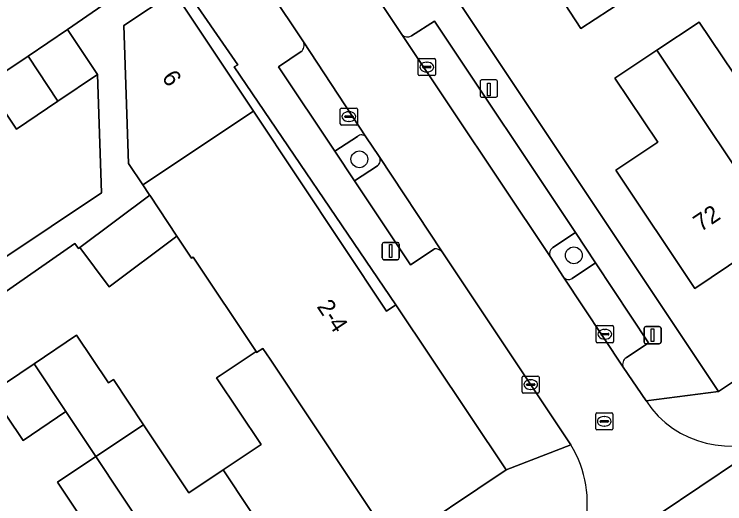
# Model space of a CAD drawing. Extents: x 158352 to 159489, y 383828 to 384603.
# Drawn here: x 158882.87 to 158924.25, y 384280.08 to 384308.59 of the extents above; entities that cross this region are included whole.
import ezdxf

# ---------------------------------------------------------------- set-up
doc = ezdxf.new("R2010")
doc.units = 0
for name, color, linetype in [('IMGEO_Boom', 7, 'Continuous'), ('IMGEO_Erf', 7, 'Continuous'), ('IMGEO_Groenvoorziening', 7, 'Continuous'), ('IMGEO_Kolk', 7, 'Continuous'), ('IMGEO_Laadpaal', 7, 'Continuous'), ('IMGEO_Lichtmast', 7, 'Continuous'), ('IMGEO_Pand', 7, 'Continuous'), ('IMGEO_Pand_nummerreeks', 7, 'Continuous'), ('IMGEO_Parkeervlak_open', 7, 'Continuous'), ('IMGEO_Rijbaan_lokaal_open', 7, 'Continuous'), ('IMGEO_Rioolput', 7, 'Continuous'), ('IMGEO_Voetpad_open', 7, 'Continuous')]:
    doc.layers.add(name, color=color, linetype=linetype)

msp = doc.modelspace()

# ---------------------------------------------------------------- linework, layer by layer
at = {"layer": 'IMGEO_Boom'}
for centre in [(158902.972, 384300.139), (158915.463, 384294.547)]:
    msp.add_circle(centre, 0.489, dxfattribs=at)
at = {"layer": 'IMGEO_Erf'}
for points in [[(158972.543, 384319.106), (158971.203, 384321.107), (158966.785, 384327.705), (158964.839, 384330.531), (158960.619, 384336.856), (158960.542, 384336.971), (158958.767, 384339.631), (158952.255, 384335.285), (158954.032, 384332.624), (158951.666, 384331.045), (158951.579, 384330.987), (158949.315, 384329.475), (158947.53, 384332.148), (158931.474, 384321.544), (158928.774, 384322.852), (158911.321, 384311.4), (158908.622, 384309.517), (158923.88, 384286.613), (158931.513, 384291.704)], [(158918.369, 384309.386), (158915.87, 384307.754), (158913.999, 384310.62), (158912.87, 384312.35), (158915.32, 384313.95), (158916.467, 384312.233), (158918.978, 384313.872), (158920.85, 384311.006)], [(158892.701, 384310.252), (158892.182, 384309.893), (158896.8, 384302.945), (158904.545, 384291.294), (158905.104, 384291.662), (158895.674, 384305.516), (158895.889, 384305.64)]]:
    msp.add_lwpolyline(points, close=True, dxfattribs=at)
for points in [[(158797.703, 384237.844), (158887.956, 384298.193), (158887.726, 384305.076), (158885.42, 384303.525), (158882.998, 384301.895), (158881.24, 384304.508), (158883.676, 384306.147), (158885.968, 384307.69), (158891.722, 384311.668), (158890.416, 384313.557), (158882.066, 384326.149)], [(158927.384, 384295.892), (158922.498, 384292.618), (158917.905, 384299.497), (158920.346, 384301.127), (158917.857, 384304.854), (158920.304, 384306.489), (158922.752, 384308.123), (158926.11, 384303.131)], [(158888.05, 384277.351), (158885.393, 384281.345), (158887.625, 384282.83), (158885.88, 384285.453), (158883.383, 384283.769), (158881.516, 384286.537), (158884.031, 384288.234), (158886.497, 384289.897), (158888.364, 384287.128), (158888.644, 384287.317), (158890.401, 384284.677), (158893.033, 384280.721), (158895.032, 384282.05), (158897.248, 384283.524), (158894.66, 384287.415), (158894.856, 384287.546), (158896.956, 384288.943), (158893.294, 384294.45), (158893.197, 384294.386), (158892.35, 384295.66), (158888.392, 384292.704), (158886.683, 384294.994), (158886.61, 384294.938), (158886.407, 384295.232), (158881.501, 384291.844)]]:
    msp.add_lwpolyline(points, dxfattribs=at)
at = {"layer": 'IMGEO_Groenvoorziening'}
for points in [[(158902.869, 384301.473), (158901.534, 384300.609), (158902.688, 384298.885), (158904.032, 384299.754)], [(158904.127, 384300.302), (158903.35, 384301.453)], [(158915.359, 384293.199), (158916.72, 384294.109), (158915.554, 384295.87), (158914.231, 384294.999)], [(158914.078, 384294.483), (158914.862, 384293.272)]]:
    msp.add_lwpolyline(points, dxfattribs=at)
for centre, radius, start, end in [((158903.1, 384301.224), 0.339, 42.4581, 132.78), ((158903.772, 384300.081), 0.418, 308.4198, 31.9104), ((158914.477, 384294.645), 0.431, 124.8072, 202.1614), ((158915.153, 384293.523), 0.384, 220.8152, 302.4729)]:
    msp.add_arc(centre, radius, start, end, dxfattribs=at)
at = {"layer": 'IMGEO_Kolk'}
for p, q in [((158906.4, 384305.084), (158906.4, 384305.936)), ((158906.475, 384306.01), (158907.327, 384306.01)), ((158906.888, 384305.79), (158906.913, 384305.79)), ((158907.401, 384305.936), (158907.401, 384305.084)), ((158906.659, 384305.504), (158906.659, 384305.516)), ((158907.097, 384305.467), (158906.699, 384305.467)), ((158906.702, 384305.553), (158907.1, 384305.553)), ((158907.143, 384305.516), (158907.143, 384305.504)), ((158907.327, 384305.01), (158906.475, 384305.01)), ((158906.911, 384305.23), (158906.886, 384305.23)), ((158901.86, 384302.198), (158901.86, 384303.05)), ((158901.935, 384303.124), (158902.787, 384303.124)), ((158902.348, 384302.904), (158902.373, 384302.904)), ((158902.861, 384303.05), (158902.861, 384302.198)), ((158902.119, 384302.618), (158902.119, 384302.63)), ((158902.557, 384302.581), (158902.159, 384302.581)), ((158902.162, 384302.667), (158902.56, 384302.667)), ((158902.603, 384302.63), (158902.603, 384302.618)), ((158902.787, 384302.124), (158901.935, 384302.124)), ((158902.371, 384302.344), (158902.346, 384302.344)), ((158916.841, 384290.455), (158917.693, 384290.455)), ((158916.766, 384289.529), (158916.766, 384290.381)), ((158917.254, 384290.235), (158917.279, 384290.235)), ((158917.767, 384290.381), (158917.767, 384289.529)), ((158917.025, 384289.949), (158917.025, 384289.961)), ((158917.463, 384289.912), (158917.065, 384289.912)), ((158917.068, 384289.998), (158917.466, 384289.998)), ((158917.277, 384289.675), (158917.252, 384289.675)), ((158917.509, 384289.961), (158917.509, 384289.949)), ((158917.693, 384289.455), (158916.841, 384289.455)), ((158912.447, 384286.594), (158912.447, 384287.446)), ((158912.522, 384287.52), (158913.374, 384287.52)), ((158912.935, 384287.3), (158912.96, 384287.3)), ((158913.448, 384287.446), (158913.448, 384286.594)), ((158912.706, 384287.014), (158912.706, 384287.026)), ((158913.144, 384286.977), (158912.746, 384286.977)), ((158912.749, 384287.063), (158913.147, 384287.063)), ((158912.958, 384286.74), (158912.933, 384286.74)), ((158913.19, 384287.026), (158913.19, 384287.014)), ((158913.374, 384286.52), (158912.522, 384286.52))]:
    msp.add_line(p, q, dxfattribs=at)
for points in [[(158906.4, 384305.084), (158906.4, 384305.936)], [(158906.475, 384306.01), (158907.327, 384306.01)], [(158907.401, 384305.936), (158907.401, 384305.084)], [(158907.327, 384305.01), (158906.475, 384305.01)], [(158901.86, 384302.198), (158901.86, 384303.05)], [(158901.935, 384303.124), (158902.787, 384303.124)], [(158902.861, 384303.05), (158902.861, 384302.198)], [(158902.787, 384302.124), (158901.935, 384302.124)], [(158916.841, 384290.455), (158917.693, 384290.455)], [(158916.766, 384289.529), (158916.766, 384290.381)], [(158917.767, 384290.381), (158917.767, 384289.529)], [(158917.693, 384289.455), (158916.841, 384289.455)], [(158912.447, 384286.594), (158912.447, 384287.446)], [(158912.522, 384287.52), (158913.374, 384287.52)], [(158913.448, 384287.446), (158913.448, 384286.594)], [(158913.374, 384286.52), (158912.522, 384286.52)]]:
    msp.add_lwpolyline(points, dxfattribs=at)
for centre, radius, start, end in [((158906.477, 384305.934), 0.0765, 91.552, 178.448), ((158906.477, 384305.934), 0.0765, 91.552, 178.448), ((158907.325, 384305.934), 0.0765, 1.552, 88.448), ((158907.325, 384305.934), 0.0765, 1.552, 88.448), ((158906.699, 384305.513), 0.0403, 85.8775, 175.7526), ((158906.696, 384305.503), 0.0366, 178.938, 274.7102), ((158907.1, 384305.51), 0.043, 264.8664, 352.4533), ((158907.104, 384305.515), 0.0386, 1.7309, 96.639), ((158906.477, 384305.086), 0.0765, 181.552, 268.448), ((158906.477, 384305.086), 0.0765, 181.552, 268.448), ((158907.325, 384305.086), 0.0765, 271.552, 358.448), ((158907.325, 384305.086), 0.0765, 271.552, 358.448), ((158901.937, 384303.048), 0.0765, 91.552, 178.448), ((158901.937, 384303.048), 0.0765, 91.552, 178.448), ((158902.785, 384303.048), 0.0765, 1.552, 88.448), ((158902.785, 384303.048), 0.0765, 1.552, 88.448), ((158902.159, 384302.627), 0.0403, 85.8775, 175.7526), ((158902.156, 384302.617), 0.0366, 178.938, 274.7102), ((158902.56, 384302.624), 0.043, 264.8664, 352.4533), ((158902.564, 384302.629), 0.0386, 1.7309, 96.639), ((158901.937, 384302.2), 0.0765, 181.552, 268.448), ((158901.937, 384302.2), 0.0765, 181.552, 268.448), ((158902.785, 384302.2), 0.0765, 271.552, 358.448), ((158902.785, 384302.2), 0.0765, 271.552, 358.448), ((158916.843, 384290.379), 0.0765, 91.552, 178.448), ((158916.843, 384290.379), 0.0765, 91.552, 178.448), ((158917.691, 384290.379), 0.0765, 1.552, 88.448), ((158917.691, 384290.379), 0.0765, 1.552, 88.448), ((158917.065, 384289.958), 0.0403, 85.8775, 175.7526), ((158917.062, 384289.948), 0.0366, 178.938, 274.7102), ((158917.466, 384289.955), 0.043, 264.8664, 352.4533), ((158917.47, 384289.96), 0.0386, 1.7309, 96.639), ((158916.843, 384289.531), 0.0765, 181.552, 268.448), ((158916.843, 384289.531), 0.0765, 181.552, 268.448), ((158917.691, 384289.531), 0.0765, 271.552, 358.448), ((158917.691, 384289.531), 0.0765, 271.552, 358.448), ((158912.524, 384287.444), 0.0765, 91.552, 178.448), ((158912.524, 384287.444), 0.0765, 91.552, 178.448), ((158913.372, 384287.444), 0.0765, 1.552, 88.448), ((158913.372, 384287.444), 0.0765, 1.552, 88.448), ((158912.746, 384287.023), 0.0403, 85.8775, 175.7526), ((158912.743, 384287.013), 0.0366, 178.938, 274.7102), ((158913.147, 384287.02), 0.043, 264.8664, 352.4533), ((158913.151, 384287.025), 0.0386, 1.7309, 96.639), ((158912.524, 384286.596), 0.0765, 181.552, 268.448), ((158912.524, 384286.596), 0.0765, 181.552, 268.448), ((158913.372, 384286.596), 0.0765, 271.552, 358.448), ((158913.372, 384286.596), 0.0765, 271.552, 358.448)]:
    msp.add_arc(centre, radius, start, end, dxfattribs=at)
for centre, major_axis, ratio, start_param, end_param in [((158906.887, 384305.51), (-0.387, 0.002), 0.722429, 4.712389, 7.853982), ((158906.912, 384305.51), (-0.39, 0.002), 0.717154, 1.570796, 4.712389), ((158902.347, 384302.624), (-0.387, 0.002), 0.722429, 4.712389, 7.853982), ((158902.372, 384302.624), (-0.39, 0.002), 0.717154, 1.570796, 4.712389), ((158917.253, 384289.955), (-0.387, 0.002), 0.722429, 4.712389, 7.853982), ((158917.278, 384289.955), (-0.39, 0.002), 0.717154, 1.570796, 4.712389), ((158912.934, 384287.02), (-0.387, 0.002), 0.722429, 4.712389, 7.853982), ((158912.959, 384287.02), (-0.39, 0.002), 0.717154, 1.570796, 4.712389)]:
    msp.add_ellipse(centre, major_axis=major_axis, ratio=ratio, start_param=start_param, end_param=end_param, dxfattribs=at)
at = {"layer": 'IMGEO_Laadpaal'}
for p, q in [((158910.011, 384304.676), (158910.011, 384303.835)), ((158910.011, 384304.676), (158910.011, 384303.835)), ((158910.927, 384304.76), (158910.086, 384304.76)), ((158910.927, 384304.76), (158910.086, 384304.76)), ((158911.011, 384303.844), (158911.011, 384304.685)), ((158911.011, 384303.844), (158911.011, 384304.685)), ((158910.095, 384303.76), (158910.936, 384303.76)), ((158910.095, 384303.76), (158910.936, 384303.76))]:
    msp.add_line(p, q, dxfattribs=at)
msp.add_lwpolyline([(158910.426, 384304.573), (158910.586, 384304.573), (158910.586, 384303.84), (158910.426, 384303.84), (158910.426, 384304.573)], dxfattribs=at)
for centre, start, end in [((158910.089, 384304.682), 92.4484, 184.2845), ((158910.089, 384304.682), 92.4484, 184.2845), ((158910.933, 384304.682), 2.4484, 94.2845), ((158910.933, 384304.682), 2.4484, 94.2845), ((158910.089, 384303.838), 182.4484, 274.2845), ((158910.089, 384303.838), 182.4484, 274.2845), ((158910.933, 384303.838), 272.4484, 4.2845), ((158910.933, 384303.838), 272.4484, 4.2845)]:
    msp.add_arc(centre, 0.0779, start, end, dxfattribs=at)
at = {"layer": 'IMGEO_Lichtmast'}
for p, q in [((158904.301, 384294.395), (158904.301, 384295.195)), ((158904.301, 384295.195), (158904.301, 384294.395)), ((158904.401, 384295.295), (158905.191, 384295.295)), ((158905.191, 384295.295), (158904.401, 384295.295)), ((158905.291, 384295.195), (158905.291, 384294.395)), ((158905.291, 384294.395), (158905.291, 384295.195)), ((158905.191, 384294.295), (158904.401, 384294.295)), ((158904.401, 384294.295), (158905.191, 384294.295)), ((158919.55, 384289.5), (158919.55, 384290.3)), ((158919.55, 384290.3), (158919.55, 384289.5)), ((158919.65, 384290.4), (158920.44, 384290.4)), ((158920.44, 384290.4), (158919.65, 384290.4)), ((158920.54, 384290.3), (158920.54, 384289.5)), ((158920.54, 384289.5), (158920.54, 384290.3)), ((158920.44, 384289.4), (158919.65, 384289.4)), ((158919.65, 384289.4), (158920.44, 384289.4))]:
    msp.add_line(p, q, dxfattribs=at)
for points in [[(158904.721, 384295.17), (158904.871, 384295.17), (158904.871, 384294.42), (158904.721, 384294.42), (158904.721, 384295.17)], [(158919.97, 384290.275), (158920.12, 384290.275), (158920.12, 384289.525), (158919.97, 384289.525), (158919.97, 384290.275)]]:
    msp.add_lwpolyline(points, dxfattribs=at)
for centre, start, end in [((158904.401, 384295.195), 90, 180), ((158904.401, 384295.195), 90, 180), ((158905.191, 384295.195), 0, 90), ((158905.191, 384295.195), 360, 90), ((158904.401, 384294.395), 180, 270), ((158904.401, 384294.395), 180, 270), ((158905.191, 384294.395), 270, 0), ((158905.191, 384294.395), 270, 0), ((158919.65, 384290.3), 90, 180), ((158919.65, 384290.3), 90, 180), ((158920.44, 384290.3), 0, 90), ((158920.44, 384290.3), 360, 90), ((158919.65, 384289.5), 180, 270), ((158919.65, 384289.5), 180, 270), ((158920.44, 384289.5), 270, 0), ((158920.44, 384289.5), 270, 0)]:
    msp.add_arc(centre, 0.1, start, end, dxfattribs=at)
at = {"layer": 'IMGEO_Pand'}
for points in [[(158916.467, 384312.233), (158915.32, 384313.95), (158912.87, 384312.35), (158913.999, 384310.62), (158915.87, 384307.754), (158918.369, 384309.386)], [(158896.8, 384302.945), (158892.182, 384309.893), (158889.249, 384307.924), (158889.527, 384299.904), (158890.354, 384298.66)], [(158928.27, 384304.583), (158926.11, 384303.131), (158922.752, 384308.123), (158920.304, 384306.489), (158927.384, 384295.892), (158928.354, 384296.542), (158929.747, 384294.466), (158933.394, 384296.913), (158932.944, 384297.587)], [(158883.676, 384306.147), (158885.42, 384303.525), (158887.726, 384305.076), (158885.968, 384307.69)], [(158927.384, 384295.892), (158920.304, 384306.489), (158917.857, 384304.854), (158920.346, 384301.127), (158917.905, 384299.497), (158922.498, 384292.618)], [(158883.676, 384306.147), (158881.24, 384304.508), (158882.998, 384301.895), (158885.42, 384303.525)], [(158905.104, 384291.662), (158904.545, 384291.294), (158896.8, 384302.945), (158890.354, 384298.66), (158890.737, 384298.084), (158890.763, 384298.045), (158892.35, 384295.66), (158893.197, 384294.386), (158893.294, 384294.45), (158896.956, 384288.943), (158896.99, 384288.891), (158897.35, 384289.13), (158897.771, 384288.498), (158904.982, 384277.669), (158911.517, 384282.061)], [(158892.35, 384295.66), (158890.763, 384298.045), (158886.683, 384294.994), (158888.392, 384292.704)], [(158886.497, 384289.897), (158884.031, 384288.234), (158885.88, 384285.453), (158887.625, 384282.83), (158890.401, 384284.677), (158888.644, 384287.317), (158888.364, 384287.128)], [(158896.956, 384288.943), (158894.856, 384287.546), (158894.66, 384287.415), (158897.248, 384283.524), (158895.032, 384282.05), (158899.561, 384275.241), (158904.194, 384278.344), (158904.752, 384277.514), (158904.982, 384277.669), (158897.771, 384288.498), (158897.35, 384289.13), (158896.99, 384288.891)], [(158884.031, 384288.234), (158881.516, 384286.537), (158883.383, 384283.769), (158885.88, 384285.453)], [(158895.032, 384282.05), (158893.033, 384280.721), (158890.401, 384284.677), (158887.625, 384282.83), (158894.795, 384272.049), (158899.561, 384275.241)], [(158894.795, 384272.049), (158887.625, 384282.83), (158885.393, 384281.345), (158888.05, 384277.351), (158885.506, 384275.658), (158890.401, 384268.299), (158891.066, 384268.746), (158890.692, 384269.302)]]:
    msp.add_lwpolyline(points, close=True, dxfattribs=at)
at = {"layer": 'IMGEO_Parkeervlak_open'}
for points in [[(158914.231, 384294.999), (158915.554, 384295.87), (158907.35, 384308.191), (158905.999, 384307.323)], [(158905.452, 384307.412), (158914.078, 384294.483)], [(158903.35, 384301.453), (158899.713, 384306.974)], [(158899.577, 384306.407), (158898.261, 384305.521), (158901.534, 384300.609), (158902.869, 384301.473)], [(158907.799, 384294.751), (158904.127, 384300.302)], [(158904.032, 384299.754), (158902.688, 384298.885), (158905.947, 384294), (158907.324, 384294.916)], [(158918.512, 384288.588), (158919.808, 384289.459), (158916.72, 384294.109), (158915.359, 384293.199)], [(158914.862, 384293.272), (158918.326, 384288.041)]]:
    msp.add_lwpolyline(points, dxfattribs=at)
for centre, radius, start, end in [((158905.777, 384307.681), 0.422, 219.6798, 301.8375), ((158899.269, 384306.781), 0.484, 309.4838, 23.54), ((158903.1, 384301.224), 0.339, 42.4581, 132.78), ((158903.772, 384300.081), 0.418, 308.4198, 31.9104), ((158907.398, 384294.362), 0.559, 44.099, 97.5898), ((158914.477, 384294.645), 0.431, 124.8072, 202.1614), ((158915.153, 384293.523), 0.384, 220.8152, 302.4729), ((158918.79, 384288.188), 0.487, 124.8026, 197.6376)]:
    msp.add_arc(centre, radius, start, end, dxfattribs=at)
at = {"layer": 'IMGEO_Rijbaan_lokaal_open'}
for points in [[(158918.326, 384288.041), (158914.862, 384293.272), (158914.078, 384294.483), (158905.452, 384307.412), (158904.274, 384309.161), (158897.712, 384319.031), (158896.962, 384320.168), (158896.911, 384320.253), (158891.556, 384328.286), (158891.453, 384328.475), (158887.295, 384325.61), (158890.388, 384320.981), (158893.92, 384315.676), (158899.713, 384306.974), (158903.35, 384301.453), (158904.127, 384300.302), (158907.799, 384294.751), (158915.281, 384283.517)], [(158938.147, 384283.913), (158939.324, 384284.933), (158938.378, 384286.339), (158964.07, 384303.539), (158975.353, 384311.006), (158973.93, 384313.16), (158930.614, 384284.24), (158928.388, 384282.75), (158927.414, 384284.178), (158913.55, 384274.866), (158913.401, 384274.791), (158914.324, 384273.367), (158910.948, 384271.094), (158874.134, 384246.446), (158844.821, 384226.897), (158846.287, 384224.725), (158875.348, 384244.245), (158927.924, 384279.398)], [(158919.664, 384286.067), (158918.326, 384288.041)], [(158913.401, 384274.791), (158913.55, 384274.866), (158927.414, 384284.178)]]:
    msp.add_lwpolyline(points, dxfattribs=at)
for centre, radius, start, end in [((158924.563, 384289.323), 5.882, 213.6076, 298.9958), ((158909.81, 384280.13), 6.435, 303.9265, 31.7566)]:
    msp.add_arc(centre, radius, start, end, dxfattribs=at)
at = {"layer": 'IMGEO_Rioolput'}
for p, q in [((158916.733, 384284.455), (158916.733, 384285.307)), ((158916.808, 384285.381), (158917.66, 384285.381)), ((158917.221, 384285.161), (158917.246, 384285.161)), ((158917.734, 384285.307), (158917.734, 384284.455)), ((158916.992, 384284.875), (158916.992, 384284.887)), ((158917.43, 384284.838), (158917.032, 384284.838)), ((158917.035, 384284.924), (158917.433, 384284.924)), ((158917.476, 384284.887), (158917.476, 384284.875)), ((158917.66, 384284.381), (158916.808, 384284.381)), ((158917.244, 384284.601), (158917.219, 384284.601))]:
    msp.add_line(p, q, dxfattribs=at)
for points in [[(158916.733, 384284.455), (158916.733, 384285.307)], [(158916.808, 384285.381), (158917.66, 384285.381)], [(158917.734, 384285.307), (158917.734, 384284.455)], [(158917.66, 384284.381), (158916.808, 384284.381)]]:
    msp.add_lwpolyline(points, dxfattribs=at)
for centre, radius, start, end in [((158916.81, 384285.305), 0.0765, 91.552, 178.448), ((158916.81, 384285.305), 0.0765, 91.552, 178.448), ((158917.658, 384285.305), 0.0765, 1.552, 88.448), ((158917.658, 384285.305), 0.0765, 1.552, 88.448), ((158917.032, 384284.884), 0.0403, 85.8775, 175.7526), ((158917.029, 384284.874), 0.0366, 178.938, 274.7102), ((158917.433, 384284.881), 0.043, 264.8664, 352.4533), ((158917.437, 384284.886), 0.0386, 1.7309, 96.639), ((158916.81, 384284.457), 0.0765, 181.552, 268.448), ((158916.81, 384284.457), 0.0765, 181.552, 268.448), ((158917.658, 384284.457), 0.0765, 271.552, 358.448), ((158917.658, 384284.457), 0.0765, 271.552, 358.448)]:
    msp.add_arc(centre, radius, start, end, dxfattribs=at)
for centre, major_axis, ratio, start_param, end_param in [((158917.22, 384284.881), (-0.387, 0.002), 0.722429, 4.712389, 7.853982), ((158917.245, 384284.881), (-0.39, 0.002), 0.717154, 1.570796, 4.712389)]:
    msp.add_ellipse(centre, major_axis=major_axis, ratio=ratio, start_param=start_param, end_param=end_param, dxfattribs=at)
at = {"layer": 'IMGEO_Voetpad_open'}
for points in [[(158879.357, 384328.544), (158882.066, 384326.149), (158890.416, 384313.557), (158891.722, 384311.668), (158892.701, 384310.252), (158895.889, 384305.64), (158895.674, 384305.516), (158905.104, 384291.662), (158911.517, 384282.061), (158915.281, 384283.517), (158907.799, 384294.751)], [(158977.463, 384323.258), (158975.926, 384322.235), (158974.997, 384323.628), (158973.377, 384322.58), (158974.667, 384320.632), (158972.543, 384319.106), (158931.513, 384291.704), (158923.88, 384286.613), (158919.664, 384286.067)], [(158899.713, 384306.974), (158893.92, 384315.676)], [(158918.326, 384288.041), (158919.664, 384286.067), (158923.88, 384286.613), (158908.622, 384309.517)], [(158904.274, 384309.161), (158905.452, 384307.412)], [(158905.999, 384307.323), (158907.35, 384308.191), (158915.554, 384295.87), (158916.72, 384294.109), (158919.808, 384289.459), (158918.512, 384288.588)], [(158907.324, 384294.916), (158905.947, 384294), (158902.688, 384298.885), (158901.534, 384300.609), (158898.261, 384305.521), (158899.577, 384306.407)], [(158915.281, 384283.517), (158911.517, 384282.061), (158904.982, 384277.669), (158904.752, 384277.514), (158906.1, 384275.563), (158906.452, 384275.023), (158824.924, 384220.195), (158821.151, 384217.705), (158820.552, 384218.57), (158819.391, 384220.337), (158812.392, 384215.663), (158809.312, 384213.713), (158808.025, 384212.833)]]:
    msp.add_lwpolyline(points, dxfattribs=at)
msp.add_lwpolyline([(158881.501, 384291.844), (158886.407, 384295.232), (158886.61, 384294.938), (158886.683, 384294.994), (158890.763, 384298.045), (158890.737, 384298.084), (158890.354, 384298.66), (158889.527, 384299.904), (158889.249, 384307.924), (158892.182, 384309.893), (158892.701, 384310.252), (158891.722, 384311.668), (158885.968, 384307.69), (158887.726, 384305.076), (158887.956, 384298.193), (158797.703, 384237.844), (158798.702, 384236.335), (158805.826, 384240.925), (158805.594, 384241.274)], close=True, dxfattribs=at)
for centre, radius, start, end in [((158905.777, 384307.681), 0.422, 219.6798, 301.8375), ((158899.269, 384306.781), 0.484, 309.4838, 23.54), ((158907.398, 384294.362), 0.559, 44.099, 97.5898), ((158918.79, 384288.188), 0.487, 124.8026, 197.6376), ((158924.563, 384289.323), 5.882, 213.6076, 298.9958), ((158909.81, 384280.13), 6.435, 303.9265, 31.7566)]:
    msp.add_arc(centre, radius, start, end, dxfattribs=at)

# ---------------------------------------------------------------- texts
at = {"layer": 'IMGEO_Pand_nummerreeks'}
for s, rotation, p in [('6', 303.4912, (158891.435, 384304.907)), ('72', 33.8212, (158922.849, 384295.887)), ('2-4', 303.6782, (158900.465, 384291.562))]:
    msp.add_text(s, height=1, rotation=rotation, dxfattribs=at).set_placement(p)

doc.saveas('drawing.dxf')
